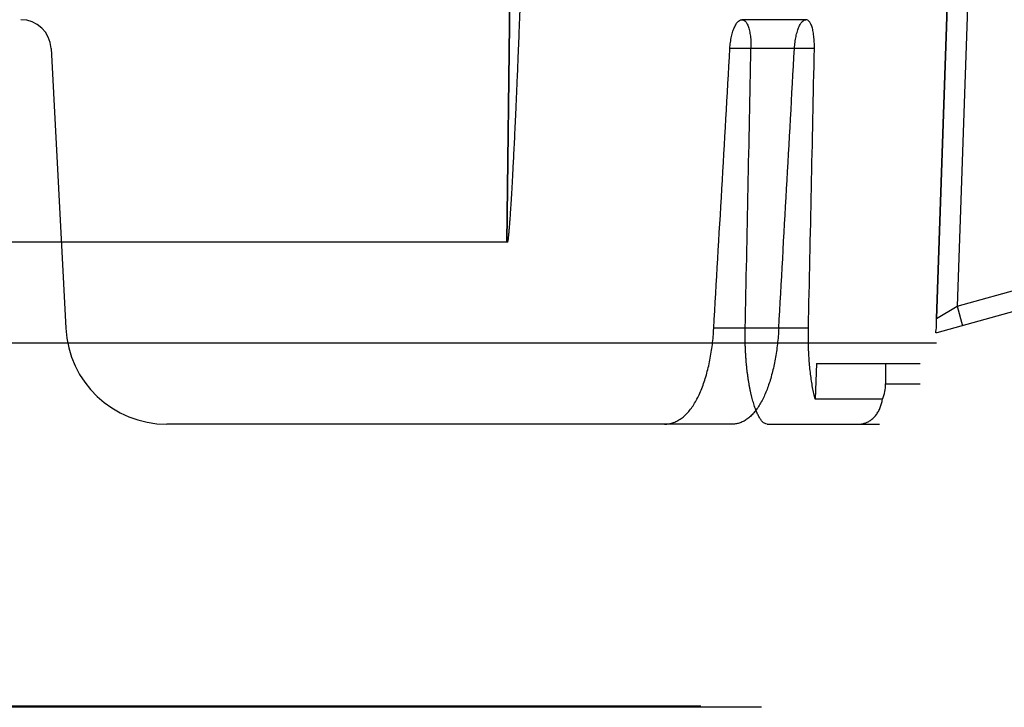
# Model space of a CAD drawing. Header units: millimetres. Extents: x 0 to 297, y 0 to 210.
# Tile 269 of 438: x 146.943 to 147.236, y 158.536 to 158.74. Entities that reach past the tile are written whole.
import ezdxf

# ---------------------------------------------------------------- set-up
doc = ezdxf.new("R2010")
doc.units = ezdxf.units.MM
doc.header["$LTSCALE"] = 16.335
doc.layers.add('INTFCLR_1', color=7, linetype='CONTINUOUS')
doc.layers.add('INTFCLR_144815', color=7, linetype='CONTINUOUS')

msp = doc.modelspace()

# ---------------------------------------------------------------- linework, layer by layer
at = {"layer": 'INTFCLR_1', "color": 6, "linetype": 'Continuous'}
for p, q in [((147.1455669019, 158.5363134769), (146.8326356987, 158.5363134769)), ((147.1635669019, 158.5359697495), (146.8326356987, 158.5359697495))]:
    msp.add_line(p, q, dxfattribs=at)
at = {"layer": 'INTFCLR_144815', "color": 9, "linetype": 'Continuous'}
for p, q in [((147.0921477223, 159.0116429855), (147.0879797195, 158.6739782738)), ((147.0879800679, 158.6739782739), (147.092147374, 159.0116429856)), ((147.6246356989, 158.7611945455), (147.2155680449, 158.6470293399)), ((147.219174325, 158.7571697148), (147.2154764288, 158.6513514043)), ((147.2154764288, 158.6513514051), (147.2191648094, 158.7568974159)), ((147.2251662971, 158.7569603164), (147.2216011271, 158.6549423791)), ((147.2216011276, 158.6549423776), (147.5657805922, 158.7509981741)), ((147.1768238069, 158.7399782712), (147.1577340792, 158.7399782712)), ((147.1792789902, 158.7314492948), (147.1542026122, 158.7314492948)), ((147.2154764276, 158.651351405), (147.2216011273, 158.6549423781)), ((147.2154764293, 158.6513514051), (147.2216011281, 158.6549423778)), ((147.2216011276, 158.6549423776), (147.2232140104, 158.6491632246)), ((147.1775154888, 158.6484081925), (147.1494289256, 158.6484081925)), ((147.2004295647, 158.6319782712), (147.2106356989, 158.6319782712)), ((147.1549322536, 158.6199782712), (147.1348362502, 158.6199782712)), ((147.1652396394, 158.6199782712), (147.1986356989, 158.6199782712))]:
    msp.add_line(p, q, dxfattribs=at)
at = {"layer": 'INTFCLR_144815', "color": 6, "linetype": 'Continuous'}
for p, q in [((146.9527937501, 158.7314492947), (146.9571457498, 158.6484081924)), ((147.088342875, 158.6739782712), (146.4667310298, 158.6739782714)), ((147.2155037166, 158.6439782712), (146.4497676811, 158.6439782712)), ((147.1798730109, 158.6379782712), (147.1794908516, 158.6273648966)), ((147.1798730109, 158.6379782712), (147.2106356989, 158.6379782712)), ((147.2004295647, 158.6379782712), (147.2004295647, 158.6319782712)), ((147.1994816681, 158.6273648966), (147.1794908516, 158.6273648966)), ((147.1348362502, 158.6199782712), (146.9871046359, 158.6199782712))]:
    msp.add_line(p, q, dxfattribs=at)
for centre, radius, start, end in [((146.9438060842, 158.7309782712), 0.009000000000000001, 3.0000000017, 89.99999998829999), ((146.9871046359, 158.6499782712), 0.03, 182.9999999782, 270.0000000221), ((147.1887051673, 158.6319835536), 0.011724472, 336.8007056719, 359.9741853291)]:
    msp.add_arc(centre, radius, start, end, dxfattribs=at)
for centre, major_axis, start_param, end_param in [((146.8326356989, 170.7049560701), (0, 14.5285128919), -2.5496427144, -2.5394757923), ((146.8326356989, 163.0863251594), (0, 9.452005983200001), -2.0595447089, -2.0496201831), ((146.8326356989, 171.1168156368), (0, 15.1466162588), -2.5377874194, -2.5281979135), ((146.8326356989, 163.498184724), (0, 10.0701093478), -2.0732771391, -2.0638918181)]:
    msp.add_ellipse(centre, major_axis=major_axis, ratio=0.0390783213, start_param=start_param, end_param=end_param, dxfattribs=at)
for points, knots in [([(147.0883428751, 158.6739782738), (147.0884393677, 158.6746369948), (147.0885558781, 158.6756835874), (147.0886979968, 158.6771546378), (147.0888087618, 158.6784282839), (147.0889208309, 158.6798250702), (147.0890349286, 158.6813532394), (147.0891519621, 158.6830222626), (147.0892726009, 158.6848427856), (147.0893974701, 158.6868264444), (147.0895271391, 158.688985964), (147.0896621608, 158.6913352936), (147.0898030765, 158.6938896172), (147.0899504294, 158.6966654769), (147.090104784, 158.6996811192), (147.0902667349, 158.7029567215), (147.0904369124, 158.7065145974), (147.0906159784, 158.7103792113), (147.0908046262, 158.7145772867), (147.0910035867, 158.7191380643), (147.0912136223, 158.7240933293), (147.0914355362, 158.7294777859), (147.091670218, 158.7353304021), (147.0919186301, 158.741694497), (147.0921817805, 158.7486174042), (147.0924606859, 158.7561498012), (147.0927564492, 158.7643481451), (147.0930702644, 158.7732755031), (147.0934033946, 158.783001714), (147.0937571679, 158.7936040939), (147.0941329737, 158.8051684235), (147.0945322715, 158.8177906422), (147.0949565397, 158.8315769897), (147.0954072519, 158.8466454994), (147.0958858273, 158.8631273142), (147.0963935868, 158.8811692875), (147.0969317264, 158.9009390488), (147.0975012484, 158.9226318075), (147.0978827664, 158.9377562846), (147.0980783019, 158.9456750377)], [0, 0, 0, 0, 0.0073456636, 0.0116140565, 0.0163074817, 0.0214512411, 0.0270752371, 0.0332156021, 0.0399118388, 0.0472062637, 0.05514589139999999, 0.06378211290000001, 0.0731706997, 0.083372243, 0.0944530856, 0.1064877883, 0.1195582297, 0.133754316, 0.1491743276, 0.1659250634, 0.1841241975, 0.2038980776, 0.2253857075, 0.2487518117, 0.274170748, 0.3018258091, 0.3319186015, 0.3646872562, 0.4003879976, 0.4392971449, 0.4817353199, 0.5280521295, 0.5786359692, 0.6339210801, 0.6943871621, 0.7605672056, 0.8330687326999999, 0.9126005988, 1, 1, 1, 1]), ([(147.1542026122, 158.7314492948), (147.154219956, 158.7317543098), (147.1542659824, 158.7323582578), (147.1543688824, 158.7332543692), (147.154503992, 158.7341286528), (147.1546710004, 158.7349747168), (147.154868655, 158.7357824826), (147.1550948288, 158.7365451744), (147.1554162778, 158.7374518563), (147.1558608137, 158.7384049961), (147.1565358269, 158.7394289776), (147.1572757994, 158.7399782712), (147.1577340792, 158.7399782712)], [0, 0, 0, 0, 0.0945188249, 0.1873381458, 0.2789980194, 0.3681456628, 0.4540559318, 0.5362124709, 0.614070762, 0.7519309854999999, 0.8582161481, 1, 1, 1, 1]), ([(147.1578504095, 158.7399782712), (147.1582156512, 158.7399782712), (147.1588879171, 158.7395404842), (147.1594465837, 158.7385586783), (147.1597957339, 158.7375983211), (147.1600252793, 158.7366881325), (147.1601765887, 158.7359134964), (147.160297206, 158.7350865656), (147.1603869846, 158.7342164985), (147.1604456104, 158.7333134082), (147.1604729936, 158.7323871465), (147.1604704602, 158.7317632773), (147.1604640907, 158.7314492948)], [0, 0, 0, 0, 0.1162609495, 0.2242565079, 0.3609531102, 0.4391528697, 0.5231091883, 0.6120284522, 0.7050862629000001, 0.8014556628, 0.900034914, 1, 1, 1, 1]), ([(147.1733634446, 158.7314492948), (147.1733805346, 158.7317571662), (147.1734255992, 158.7323666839), (147.1735257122, 158.7332707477), (147.173656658, 158.7341520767), (147.1738180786, 158.7350038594), (147.1740085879, 158.7358158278), (147.1742259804, 158.7365808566), (147.1745333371, 158.7374858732), (147.1749537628, 158.7384268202), (147.1755831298, 158.7394263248), (147.1762770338, 158.7399782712), (147.1767138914, 158.7399782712)], [0, 0, 0, 0, 0.09638706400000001, 0.1910012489, 0.2842721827, 0.3748432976, 0.4619165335, 0.5449254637, 0.623250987, 0.7610178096, 0.8634407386, 1, 1, 1, 1]), ([(147.1792789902, 158.7314492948), (147.1792856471, 158.7317662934), (147.1792891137, 158.732395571), (147.1792643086, 158.7333286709), (147.17920962, 158.7342360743), (147.1791253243, 158.735107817), (147.1790119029, 158.7359343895), (147.1788695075, 158.7367071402), (147.1786542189, 158.7376118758), (147.1783261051, 158.7385641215), (147.1778104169, 158.7395304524), (147.1771717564, 158.7399782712), (147.1768238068, 158.7399782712)], [0, 0, 0, 0, 0.1018000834, 0.2020035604, 0.2996414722, 0.3936075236, 0.4831247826, 0.5674491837, 0.6457286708, 0.7818279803, 0.8882850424, 1, 1, 1, 1]), ([(147.2155680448, 158.6470293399), (147.2150803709, 158.6468932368), (147.2157221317, 158.6489166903), (147.2154366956, 158.6499622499), (147.2154783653, 158.6509641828), (147.215476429, 158.6513514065)], [0, 0, 0, 0, 0.3513053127, 0.7313199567, 1, 1, 1, 1]), ([(147.1348362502, 158.6199782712), (147.1352883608, 158.6199782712), (147.136198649, 158.6200577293), (147.1375312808, 158.6204179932), (147.13881698, 158.6210117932), (147.1400410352, 158.621825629), (147.1412012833, 158.6228487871), (147.1422892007, 158.624063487), (147.1433056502, 158.6254593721), (147.1442463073, 158.6270184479), (147.1451111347, 158.6287281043), (147.1458991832, 158.6305726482), (147.1466094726, 158.6325353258), (147.1472437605, 158.6346064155), (147.1478007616, 158.6367666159), (147.1482815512, 158.6390064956), (147.1486856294, 158.6413049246), (147.1490134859, 158.6436481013), (147.149265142, 158.6460198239), (147.1493825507, 158.6476102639), (147.1494289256, 158.6484081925)], [0, 0, 0, 0, 0.0393248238, 0.0789950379, 0.1194961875, 0.1619672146, 0.2063999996, 0.2536951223, 0.3035212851, 0.3563779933, 0.4119052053, 0.4700388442, 0.5307412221, 0.5933699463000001, 0.6583728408, 0.7247227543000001, 0.7925832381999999, 0.8613134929, 0.9304786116, 1, 1, 1, 1]), ([(147.168706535, 158.6484081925), (147.1686623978, 158.6476291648), (147.1685521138, 158.6460808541), (147.1683198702, 158.6437763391), (147.1680220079, 158.6415087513), (147.1676600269, 158.639298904), (147.1672341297, 158.6371537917), (147.1667436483, 158.6350785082), (147.1661880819, 158.6330855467), (147.1655729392, 158.631202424), (147.1649003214, 158.629436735), (147.1641631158, 158.6277784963), (147.163361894, 158.6262454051), (147.162496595, 158.624848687), (147.1615760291, 158.6236088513), (147.1605904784, 158.6225240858), (147.1595467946, 158.6216131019), (147.1584477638, 158.6208881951), (147.1573062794, 158.6203648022), (147.1561297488, 158.6200483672), (147.155331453, 158.6199782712), (147.1549322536, 158.6199782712)], [0, 0, 0, 0, 0.0689076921, 0.1370575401, 0.2045183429, 0.2708503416, 0.3347786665, 0.3976164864, 0.4591268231, 0.5174375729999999, 0.5725050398, 0.6259176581, 0.6776090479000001, 0.7251486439, 0.7708744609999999, 0.8137925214, 0.8543358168, 0.8928999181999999, 0.9296627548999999, 0.9647459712, 1, 1, 1, 1]), ([(147.1652396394, 158.6199782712), (147.1649617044, 158.6199782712), (147.1643217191, 158.62021655), (147.1636438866, 158.6209084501), (147.1630445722, 158.6217680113), (147.1625172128, 158.6227434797), (147.1620015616, 158.6239124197), (147.1615988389, 158.6250102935), (147.1612854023, 158.6259767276), (147.1610512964, 158.6267625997), (147.1608249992, 158.6275887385), (147.1606072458, 158.6284533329), (147.1603987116, 158.6293545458), (147.1602000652, 158.6302904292), (147.1600119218, 158.6312590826), (147.1598348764, 158.6322585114), (147.1596694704, 158.6332867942), (147.1595162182, 158.6343419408), (147.1593755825, 158.6354220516), (147.1592479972, 158.6365251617), (147.1591338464, 158.6376494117), (147.1590334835, 158.6387928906), (147.1589472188, 158.6399537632), (147.1588753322, 158.6411301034), (147.1588180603, 158.6423200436), (147.1587756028, 158.6435216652), (147.1587481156, 158.6447331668), (147.1587357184, 158.6459527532), (147.1587384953, 158.6471787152), (147.1587504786, 158.6479978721), (147.1587590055, 158.6484081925)], [0, 0, 0, 0, 0.0276531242, 0.06409870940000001, 0.0950959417, 0.131801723, 0.1742067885, 0.2221313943, 0.2480777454, 0.2752870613, 0.3037089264, 0.3332961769, 0.3639901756, 0.3957388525, 0.4284812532, 0.4621627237, 0.4967207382, 0.5321011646, 0.5682420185, 0.6050895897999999, 0.6425830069, 0.6806707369, 0.7192938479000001, 0.7583990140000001, 0.7979256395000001, 0.8378206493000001, 0.8780256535, 0.9184917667, 0.9591663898, 1, 1, 1, 1]), ([(147.1794908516, 158.6273648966), (147.1793505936, 158.6279203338), (147.1790826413, 158.6290777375), (147.1787286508, 158.6308828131), (147.1784122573, 158.6328076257), (147.1781371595, 158.6348381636), (147.1779069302, 158.6369586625), (147.1777245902, 158.639155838), (147.1775920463, 158.6414131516), (147.17751091, 158.6437173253), (147.1774823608, 158.6460541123), (147.1774985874, 158.6476211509), (147.1775154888, 158.6484081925)], [0, 0, 0, 0, 0.0810917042, 0.1681233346, 0.2603389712, 0.3571699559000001, 0.4581419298, 0.5622315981, 0.6692237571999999, 0.7781913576, 0.8885663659, 1, 1, 1, 1]), ([(147.1923516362, 158.6199782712), (147.1926587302, 158.6199782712), (147.1932440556, 158.6200217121), (147.1941179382, 158.6202151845), (147.1950064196, 158.620549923), (147.1959282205, 158.6210772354), (147.1968235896, 158.621809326), (147.197627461, 158.6227150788), (147.198301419, 158.6237531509), (147.1988397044, 158.6248901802), (147.1992401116, 158.6260993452), (147.1994154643, 158.626938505), (147.1994816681, 158.6273648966)], [0, 0, 0, 0, 0.0823299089, 0.1566418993, 0.2392793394, 0.3359174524, 0.4400203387, 0.5479536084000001, 0.6592840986, 0.7707013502, 0.8843175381, 1, 1, 1, 1])]:
    msp.add_open_spline(points, degree=3, knots=knots, dxfattribs=at)

doc.saveas('drawing.dxf')
